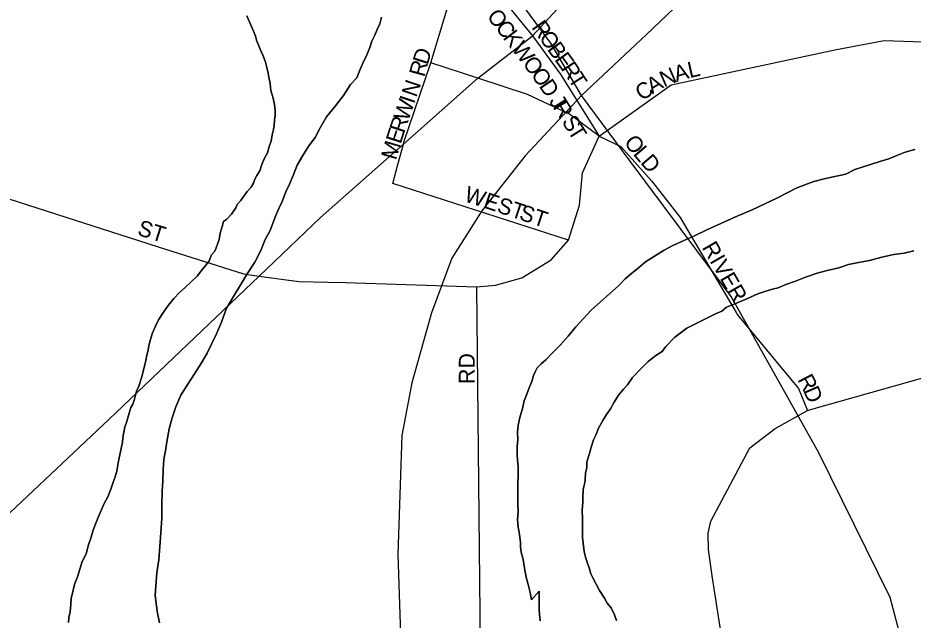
# Model space of a CAD drawing. Extents: x -561 to 1170, y 0 to 846.
# Drawn here: x 233.22 to 240.77, y 280.88 to 285.96 of the extents above; entities that cross this region are included whole.
import ezdxf

# ---------------------------------------------------------------- set-up
doc = ezdxf.new("R2010")
doc.units = 0
for name, color, linetype in [('GM_X_City_Street', 7, 'Continuous'), ('GM_X_City_Street_Text', 7, 'Continuous'), ('GM_X_Major_River', 7, 'Continuous'), ('GM_X_Rail_Line', 7, 'Continuous'), ('GM_X_US_Route', 7, 'Continuous')]:
    doc.layers.add(name, color=color, linetype=linetype)

msp = doc.modelspace()

# ---------------------------------------------------------------- linework, layer by layer
at = {"layer": 'GM_X_City_Street'}
for points in [[(236.005, 287.447), (236.1215, 287.2735), (236.3403, 287.0405), (236.7326, 286.6957), (237.1368, 286.3248), (237.56, 285.8089), (237.7941, 285.4864), (238.1204, 284.9628)], [(236.4241, 284.7215), (236.4711, 284.8953), (236.4753, 284.9111), (236.7032, 285.5792), (236.8469, 286.0647)], [(238.1204, 284.9628), (238.7277, 285.3935), (240.1107, 285.69), (240.5256, 285.769), (241.0986, 285.7492), (243.7856, 285.5516), (244.6352, 285.4528), (244.96, 285.3732), (245.1334, 285.1347), (245.6061, 284.5536), (245.6582, 284.3931), (245.7449, 283.8077), (245.3464, 283.081), (245.5044, 282.6858), (245.785, 282.1713), (246.0971, 281.579), (246.7785, 280.6727), (248.0696, 278.9551)], [(238.1204, 284.9628), (237.8715, 285.1475), (237.5182, 285.3142), (237.0988, 285.4506), (236.7032, 285.5792)], [(235.8319, 283.7293), (235.9815, 283.7262), (237.089, 283.6894), (237.248, 283.7058), (237.4682, 283.767), (237.717, 283.9179), (237.8637, 284.0851), (237.9558, 284.3805), (237.982, 284.6525), (238.1204, 284.9628), (238.2571, 284.8974)], [(238.2571, 284.8974), (238.305, 284.8745), (238.562, 284.5854), (238.806, 284.2741), (239.2765, 283.4739)], [(237.8637, 284.0851), (236.3813, 284.5632), (236.4241, 284.7215)], [(232.3045, 284.7065), (232.9726, 284.486), (233.7023, 284.2524)], [(233.7023, 284.2524), (234.1497, 284.1091), (234.4023, 284.0286)], [(234.4023, 284.0286), (235.121, 283.7996), (235.2531, 283.7812), (235.5899, 283.7343), (235.8319, 283.7293)], [(237.1427, 278.4506), (237.089, 283.6894)], [(239.2765, 283.4739), (239.2877, 283.4549), (239.8024, 282.832), (239.8778, 282.6481)], [(239.9338, 282.6638), (240.9618, 282.9532), (241.5371, 283.08), (241.9001, 283.1861), (242.1457, 283.2307), (242.3355, 283.2858)], [(237.1562, 277.1254), (237.2457, 277.1365), (237.5869, 277.2725), (237.958, 277.4448), (238.2362, 277.6005), (238.5898, 277.8583), (238.8647, 278.1036), (239.0138, 278.3256), (239.1066, 278.5774), (239.1629, 278.8648), (239.2689, 279.5905), (239.2656, 279.9109), (239.1431, 280.8179), (239.0734, 281.2508), (239.0437, 281.4728), (239.042, 281.6112), (239.063, 281.7124), (239.3922, 282.3308), (239.6049, 282.4955), (239.8778, 282.6481), (239.9338, 282.6638)]]:
    msp.add_lwpolyline(points, dxfattribs=at)
at = {"layer": 'GM_X_Major_River'}
for points in [[(235.1501, 285.9783), (235.206, 285.8489), (235.2228, 285.8058), (235.2342, 285.7626), (235.251, 285.7249), (235.2678, 285.6817), (235.2846, 285.644), (235.2958, 285.6171), (235.307, 285.5847), (235.3185, 285.5415), (235.33, 285.4929), (235.3358, 285.4604), (235.3474, 285.4064), (235.3536, 285.3469), (235.365, 285.3091), (235.3707, 285.2821), (235.3823, 285.2281), (235.3884, 285.1794), (235.389, 285.136), (235.3841, 285.0981), (235.3793, 285.0547), (235.3744, 285.0167), (235.3641, 284.9732), (235.354, 284.9189), (235.3384, 284.8754), (235.3229, 284.821), (235.3018, 284.7829), (235.2913, 284.7556), (235.2755, 284.7229), (235.2601, 284.6686), (235.2335, 284.6304), (235.2177, 284.5976), (235.2074, 284.565), (235.1862, 284.5322), (235.1542, 284.494), (235.117, 284.4447), (235.0957, 284.4174), (235.0691, 284.3846), (235.0586, 284.3574), (235.0215, 284.3027), (234.9788, 284.2589), (234.952, 284.2423), (234.9417, 284.1988), (234.9262, 284.1444), (234.9161, 284.0901), (234.9058, 284.0575), (234.89, 284.0194), (234.8796, 283.9922), (234.853, 283.9594), (234.832, 283.9103), (234.8055, 283.8721), (234.7681, 283.8283), (234.731, 283.7791), (234.6828, 283.7352), (234.6294, 283.6858), (234.5813, 283.6419), (234.5332, 283.5925), (234.4854, 283.5324), (234.4429, 283.4668), (234.4058, 283.4122), (234.3795, 283.3577), (234.3532, 283.3033), (234.3428, 283.2652), (234.3325, 283.2271), (234.3222, 283.1945), (234.3173, 283.1565), (234.307, 283.1131), (234.2968, 283.0696), (234.2815, 282.999)], [(234.2815, 282.999), (234.2968, 283.0696), (234.307, 283.1131), (234.3173, 283.1565), (234.3222, 283.1945), (234.3325, 283.2271), (234.3428, 283.2652), (234.3532, 283.3033), (234.3795, 283.3577), (234.4058, 283.4122), (234.4429, 283.4668), (234.4854, 283.5324), (234.5332, 283.5925), (234.5813, 283.6419), (234.6294, 283.6858), (234.6828, 283.7352), (234.731, 283.7791), (234.7681, 283.8283), (234.8055, 283.8721), (234.832, 283.9103), (234.853, 283.9594), (234.8796, 283.9922), (234.89, 284.0194), (234.9058, 284.0575), (234.9161, 284.0901), (234.9262, 284.1444), (234.9417, 284.1988), (234.952, 284.2423), (234.9788, 284.2589), (235.0215, 284.3027), (235.0586, 284.3574), (235.0691, 284.3846), (235.0957, 284.4174), (235.117, 284.4447), (235.1542, 284.494), (235.1862, 284.5322), (235.2074, 284.565), (235.2177, 284.5976), (235.2335, 284.6304), (235.2601, 284.6686), (235.2755, 284.7229), (235.2913, 284.7556), (235.3018, 284.7829), (235.3229, 284.821), (235.3384, 284.8754), (235.354, 284.9189), (235.3641, 284.9732), (235.3744, 285.0167), (235.3793, 285.0547), (235.3841, 285.0981), (235.389, 285.136), (235.3884, 285.1794), (235.3823, 285.2281), (235.3707, 285.2821), (235.365, 285.3091), (235.3536, 285.3469), (235.3474, 285.4064), (235.3358, 285.4604), (235.33, 285.4929), (235.3185, 285.5415), (235.307, 285.5847), (235.2958, 285.6171), (235.2846, 285.644), (235.2678, 285.6817), (235.251, 285.7249), (235.2342, 285.7626), (235.2228, 285.8058), (235.206, 285.8489), (235.1501, 285.9783)], [(234.4138, 280.8553), (234.3964, 280.9363), (234.3845, 281.0174), (234.3781, 281.0878), (234.3825, 281.1637), (234.3917, 281.2776), (234.4065, 281.3861), (234.4157, 281.5), (234.425, 281.6139), (234.4341, 281.7386), (234.4325, 281.8577), (234.4364, 281.9661), (234.4406, 282.0529), (234.4448, 282.145), (234.449, 282.2372), (234.4642, 282.3077), (234.474, 282.3837), (234.4942, 282.4923), (234.52, 282.5847), (234.5512, 282.6772), (234.5931, 282.7752), (234.6514, 282.868), (234.7097, 282.9554), (234.768, 283.0482), (234.8156, 283.1301), (234.8525, 283.2064), (234.8946, 283.2935), (234.9365, 283.3916), (234.9782, 283.5112), (235.1529, 283.8005), (235.2165, 283.8988), (235.2693, 283.9969), (235.3059, 284.0895), (235.3481, 284.1658), (235.3742, 284.242), (235.4003, 284.3073), (235.4213, 284.3563), (235.4476, 284.4108), (235.479, 284.4925), (235.5106, 284.5578), (235.5421, 284.6287), (235.5734, 284.7157), (235.6209, 284.7975), (235.674, 284.8795), (235.7271, 284.9505), (235.7693, 285.0323), (235.8221, 285.125), (235.8967, 285.218), (235.9658, 285.3055), (236.0241, 285.3983), (236.0775, 285.4532), (236.1037, 285.5185), (236.1298, 285.5838), (236.1614, 285.6492), (236.1876, 285.7091), (236.2031, 285.7635), (236.2295, 285.8126), (236.2505, 285.8616), (236.2715, 285.9106), (236.287, 285.9649)], [(236.287, 285.9649), (236.2715, 285.9106), (236.2505, 285.8616), (236.2295, 285.8126), (236.2031, 285.7635), (236.1876, 285.7091), (236.1614, 285.6492), (236.1298, 285.5838), (236.1037, 285.5185), (236.0775, 285.4532), (236.0241, 285.3983), (235.9658, 285.3055), (235.8967, 285.218), (235.8221, 285.125), (235.7693, 285.0323), (235.7271, 284.9505), (235.674, 284.8795), (235.6209, 284.7975), (235.5734, 284.7157), (235.5421, 284.6287), (235.5106, 284.5578), (235.479, 284.4925), (235.4476, 284.4108), (235.4213, 284.3563), (235.4003, 284.3073), (235.3742, 284.242), (235.3481, 284.1658), (235.3059, 284.0895), (235.2693, 283.9969), (235.2165, 283.8988), (235.1529, 283.8005), (234.9782, 283.5112), (234.9365, 283.3916), (234.8946, 283.2935), (234.8525, 283.2064), (234.8156, 283.1301), (234.768, 283.0482), (234.7097, 282.9554), (234.6514, 282.868), (234.5931, 282.7752), (234.5512, 282.6772), (234.52, 282.5847), (234.4942, 282.4923), (234.474, 282.3837), (234.4642, 282.3077), (234.449, 282.2372), (234.4448, 282.145), (234.4406, 282.0529), (234.4364, 281.9661), (234.4325, 281.8577), (234.4341, 281.7386), (234.425, 281.6139), (234.4157, 281.5), (234.4065, 281.3861), (234.3917, 281.2776), (234.3825, 281.1637), (234.3781, 281.0878), (234.3845, 281.0174), (234.3964, 280.9363), (234.4138, 280.8553)], [(240.7842, 284.8491), (240.7033, 284.8265), (240.6334, 284.7986), (240.5634, 284.7706), (240.4879, 284.7481), (240.4178, 284.7255), (240.3478, 284.703), (240.2777, 284.6805), (240.2025, 284.6417), (240.0945, 284.6187), (240.019, 284.6015), (239.9327, 284.5788), (239.8573, 284.5508), (239.7819, 284.5228), (239.7066, 284.484), (239.6206, 284.4396), (239.5185, 284.3896), (239.4109, 284.3396), (239.2925, 284.2894), (239.1795, 284.2392), (239.0289, 284.1724), (238.9321, 284.1225), (238.8299, 284.0779), (238.7438, 284.039), (238.6685, 284.0001), (238.5881, 283.9504), (238.513, 283.9007), (238.4541, 283.8512), (238.3952, 283.8018), (238.3417, 283.7578), (238.2883, 283.703), (238.053, 283.4943), (237.989, 283.4231), (237.925, 283.3519), (237.8611, 283.2753)], [(237.8611, 283.2753), (237.925, 283.3519), (237.989, 283.4231), (238.053, 283.4943), (238.2883, 283.703), (238.3417, 283.7578), (238.3952, 283.8018), (238.4541, 283.8512), (238.513, 283.9007), (238.5881, 283.9504), (238.6685, 284.0001), (238.7438, 284.039), (238.8299, 284.0779), (238.9321, 284.1225), (239.0289, 284.1724), (239.1795, 284.2392), (239.2925, 284.2894), (239.4109, 284.3396), (239.5185, 284.3896), (239.6206, 284.4396), (239.7066, 284.484), (239.7819, 284.5228), (239.8573, 284.5508), (239.9327, 284.5788), (240.019, 284.6015), (240.0945, 284.6187), (240.2025, 284.6417), (240.2777, 284.6805), (240.3478, 284.703), (240.4178, 284.7255), (240.4879, 284.7481), (240.5634, 284.7706), (240.6334, 284.7986), (240.7033, 284.8265), (240.7842, 284.8491)], [(238.2675, 280.8748), (238.2506, 280.9233), (238.2228, 280.9826), (238.1898, 281.0201), (238.1675, 281.0632), (238.1233, 281.1277), (238.0677, 281.2354), (238.0511, 281.2676), (238.0396, 281.3108), (238.0227, 281.3594), (238.0058, 281.408), (237.9943, 281.4566), (237.988, 281.527), (237.9819, 281.5756), (237.9808, 281.6514), (237.9797, 281.7327), (237.9787, 281.8031), (237.9832, 281.8736), (237.9827, 281.9061), (237.9871, 281.982), (237.9973, 282.0255), (238.0023, 282.058), (238.0069, 282.1177), (238.0171, 282.1665), (238.0165, 282.2099), (238.0372, 282.2751), (238.0579, 282.3458), (238.0734, 282.4002), (238.0945, 282.4384), (238.1154, 282.4982), (238.1524, 282.5637), (238.1842, 282.6128), (238.216, 282.662), (238.2477, 282.7165), (238.2848, 282.7765), (238.3274, 282.8258), (238.3594, 282.8641), (238.4018, 282.9243), (238.4659, 282.99), (238.5353, 283.0613), (238.5996, 283.1108), (238.6532, 283.144), (238.6851, 283.1877), (238.7598, 283.2645), (238.8616, 283.3415), (239.1035, 283.4636), (239.1574, 283.4859), (239.1948, 283.5189), (239.281, 283.5525), (239.3724, 283.5915), (239.4585, 283.6305), (239.5286, 283.653), (239.5825, 283.6699), (239.631, 283.6813), (239.6956, 283.7091), (239.7764, 283.7372), (239.8626, 283.7708), (239.9595, 283.8044), (240.0458, 283.8272), (240.1429, 283.85), (240.2237, 283.8781), (240.3101, 283.8954), (240.4019, 283.9127), (240.5044, 283.941), (240.6069, 283.9639), (240.6934, 283.9758), (240.7743, 283.9931)], [(240.7743, 283.9931), (240.6934, 283.9758), (240.6069, 283.9639), (240.5044, 283.941), (240.4019, 283.9127), (240.3101, 283.8954), (240.2237, 283.8781), (240.1429, 283.85), (240.0458, 283.8272), (239.9595, 283.8044), (239.8626, 283.7708), (239.7764, 283.7372), (239.6956, 283.7091), (239.631, 283.6813), (239.5825, 283.6699), (239.5286, 283.653), (239.4585, 283.6305), (239.3724, 283.5915), (239.281, 283.5525), (239.1948, 283.5189), (239.1574, 283.4859), (239.1035, 283.4636), (238.8616, 283.3415), (238.7598, 283.2645), (238.6851, 283.1877), (238.6532, 283.144), (238.5996, 283.1108), (238.5353, 283.0613), (238.4659, 282.99), (238.4018, 282.9243), (238.3594, 282.8641), (238.3274, 282.8258), (238.2848, 282.7765), (238.2477, 282.7165), (238.216, 282.662), (238.1842, 282.6128), (238.1524, 282.5637), (238.1154, 282.4982), (238.0945, 282.4384), (238.0734, 282.4002), (238.0579, 282.3458), (238.0372, 282.2751), (238.0165, 282.2099), (238.0171, 282.1665), (238.0069, 282.1177), (238.0023, 282.058), (237.9973, 282.0255), (237.9871, 281.982), (237.9827, 281.9061), (237.9832, 281.8736), (237.9787, 281.8031), (237.9797, 281.7327), (237.9808, 281.6514), (237.9819, 281.5756), (237.988, 281.527), (237.9943, 281.4566), (238.0058, 281.408), (238.0227, 281.3594), (238.0396, 281.3108), (238.0511, 281.2676), (238.0677, 281.2354), (238.1233, 281.1277), (238.1675, 281.0632), (238.1898, 281.0201), (238.2228, 280.9826), (238.2506, 280.9233), (238.2675, 280.8748)], [(237.8611, 283.2753), (237.7918, 283.1986), (237.7278, 283.1328), (237.6744, 283.0779), (237.6316, 283.0395), (237.5996, 283.0066), (237.5837, 282.9793), (237.568, 282.9412), (237.5524, 282.8923), (237.5315, 282.8379), (237.5106, 282.7835), (237.4897, 282.729), (237.4744, 282.6638), (237.4538, 282.5877), (237.4384, 282.5225), (237.4338, 282.4629), (237.4346, 282.4033), (237.4301, 282.3436), (237.431, 282.2732), (237.4316, 282.2299), (237.4378, 282.1704), (237.4388, 282.1), (237.4343, 282.0295), (237.4352, 281.9699), (237.4359, 281.9158), (237.4367, 281.8561), (237.4376, 281.7911), (237.4331, 281.7261), (237.4394, 281.6611), (237.451, 281.6017), (237.4573, 281.5368), (237.4579, 281.4934), (237.4639, 281.4502), (237.481, 281.3908), (237.4929, 281.3151), (237.5047, 281.2394), (237.5218, 281.18), (237.539, 281.1098), (237.5506, 281.0503), (237.6146, 281.1215), (237.6151, 281.0836), (237.6156, 281.0457), (237.6161, 281.0132), (237.6167, 280.9699), (237.6173, 280.9265), (237.6234, 280.8724)], [(237.6234, 280.8724), (237.6173, 280.9265), (237.6167, 280.9699), (237.6161, 281.0132), (237.6156, 281.0457), (237.6151, 281.0836), (237.6146, 281.1215), (237.5506, 281.0503), (237.539, 281.1098), (237.5218, 281.18), (237.5047, 281.2394), (237.4929, 281.3151), (237.481, 281.3908), (237.4639, 281.4502), (237.4579, 281.4934), (237.4573, 281.5368), (237.451, 281.6017), (237.4394, 281.6611), (237.4331, 281.7261), (237.4376, 281.7911), (237.4367, 281.8561), (237.4359, 281.9158), (237.4352, 281.9699), (237.4343, 282.0295), (237.4388, 282.1), (237.4378, 282.1704), (237.4316, 282.2299), (237.431, 282.2732), (237.4301, 282.3436), (237.4346, 282.4033), (237.4338, 282.4629), (237.4384, 282.5225), (237.4538, 282.5877), (237.4744, 282.6638), (237.4897, 282.729), (237.5106, 282.7835), (237.5315, 282.8379), (237.5524, 282.8923), (237.568, 282.9412), (237.5837, 282.9793), (237.5996, 283.0066), (237.6316, 283.0395), (237.6744, 283.0779), (237.7278, 283.1328), (237.7918, 283.1986), (237.8611, 283.2753)], [(234.2815, 282.999), (234.2609, 282.9229), (234.2402, 282.8522), (234.2192, 282.8086), (234.2038, 282.7434), (234.1882, 282.6999), (234.1723, 282.6726), (234.1619, 282.6454), (234.1465, 282.5856), (234.1309, 282.5367), (234.1204, 282.5095), (234.1155, 282.4769), (234.1104, 282.4498), (234.1055, 282.4172), (234.1006, 282.3792), (234.0701, 282.2326), (234.0651, 282.2054), (234.0601, 282.1728), (234.0551, 282.1457), (234.0396, 282.0859), (234.024, 282.0424), (234.0032, 281.9826), (233.977, 281.9172), (233.9453, 281.8572), (233.9191, 281.7973), (233.8929, 281.7374), (233.8719, 281.683), (233.851, 281.6286), (233.8356, 281.5688), (233.8147, 281.5144), (233.7941, 281.4383), (233.7625, 281.3729), (233.7418, 281.3076), (233.721, 281.2424), (233.7001, 281.1879), (233.6897, 281.1553), (233.6796, 281.1064), (233.6693, 281.063), (233.6647, 281.0087), (233.6601, 280.9491), (233.6499, 280.9002), (233.6451, 280.8568)], [(233.6451, 280.8568), (233.6499, 280.9002), (233.6601, 280.9491), (233.6647, 281.0087), (233.6693, 281.063), (233.6796, 281.1064), (233.6897, 281.1553), (233.7001, 281.1879), (233.721, 281.2424), (233.7418, 281.3076), (233.7625, 281.3729), (233.7941, 281.4383), (233.8147, 281.5144), (233.8356, 281.5688), (233.851, 281.6286), (233.8719, 281.683), (233.8929, 281.7374), (233.9191, 281.7973), (233.9453, 281.8572), (233.977, 281.9172), (234.0032, 281.9826), (234.024, 282.0424), (234.0396, 282.0859), (234.0551, 282.1457), (234.0601, 282.1728), (234.0651, 282.2054), (234.0701, 282.2326), (234.1006, 282.3792), (234.1055, 282.4172), (234.1104, 282.4498), (234.1155, 282.4769), (234.1204, 282.5095), (234.1309, 282.5367), (234.1465, 282.5856), (234.1619, 282.6454), (234.1723, 282.6726), (234.1882, 282.6999), (234.2038, 282.7434), (234.2192, 282.8086), (234.2402, 282.8522), (234.2609, 282.9229), (234.2815, 282.999)]]:
    msp.add_lwpolyline(points, dxfattribs=at)
at = {"layer": 'GM_X_Rail_Line'}
for points in [[(237.9733, 285.3041), (237.713, 285.746), (237.4139, 286.156), (237.1309, 286.45), (236.9023, 286.6787), (236.5104, 286.9727), (236.1728, 287.2867), (235.5318, 287.8934), (235.4717, 287.9667)], [(237.9733, 285.3041), (238.5203, 285.8204), (238.9877, 286.2666), (239.4232, 286.5748), (239.9756, 286.8936), (240.4111, 286.9361), (240.7694, 286.9179)], [(237.9733, 285.3041), (237.4964, 284.795), (237.4437, 284.7279)], [(238.3758, 284.7631), (237.9733, 285.3041)], [(237.4437, 284.7279), (237.1321, 284.3312), (236.8804, 283.9336), (236.7082, 283.4699), (236.5426, 282.8802), (236.4565, 282.4363), (236.4234, 281.4358), (236.5606, 277.2975)], [(241.2243, 277.2926), (241.2048, 277.5679), (241.1751, 277.8336), (241.1075, 278.2445), (241.02, 278.7445), (240.9012, 279.4491), (240.8059, 279.9729), (240.7283, 280.4951), (240.575, 281.0679), (239.9755, 282.2909), (239.2353, 283.6076), (238.3758, 284.7631)]]:
    msp.add_lwpolyline(points, dxfattribs=at)
at = {"layer": 'GM_X_US_Route'}
msp.add_lwpolyline([(232.0076, 281.1089), (232.2218, 281.147), (232.3505, 281.1858), (232.4646, 281.2344), (232.6709, 281.3558), (232.8568, 281.5068), (233.985, 282.5697), (235.2531, 283.7812), (235.7711, 284.276), (236.4711, 284.8953), (237.0988, 285.4506), (237.56, 285.8089), (237.8001, 286.0711), (238.271, 286.4947)], dxfattribs=at)

# ---------------------------------------------------------------- texts
at = {"layer": 'GM_X_City_Street_Text'}
for s, rotation, p in [('O', 307.18694, (237.1689, 285.9722)), ('C', 307.19407, (237.2406, 285.8775)), ('R', 305.68451, (237.5463, 285.8789)), ('K', 307.18471, (237.3053, 285.7924)), ('W', 307.19581, (237.3771, 285.6977)), ('O', 305.67232, (237.6087, 285.7921)), ('D', 72.4843, (236.674, 285.5566)), ('B', 305.67883, (237.678, 285.6956)), ('O', 306.78249, (237.4703, 285.5749)), ('E', 305.60755, (237.7403, 285.6087)), ('R', 74.46158, (236.6458, 285.4548)), ('R', 303.99319, (237.795, 285.5323)), ('A', 16.38715, (238.7727, 285.4181)), ('L', 12.80727, (238.8845, 285.4511)), ('O', 305.49703, (237.5409, 285.4804)), ('T', 302.79596, (237.8544, 285.4443)), ('N', 23.54692, (238.668, 285.3722)), ('N', 71.15037, (236.5798, 285.2837)), ('D', 304.11448, (237.6094, 285.3844)), ('C', 34.28656, (238.4834, 285.2545)), ('A', 30.70668, (238.5699, 285.3136)), ('W', 71.15033, (236.5107, 285.0813)), ('I', 71.15882, (236.5606, 285.2275)), ('J', 302.38068, (237.6949, 285.2571)), ('R', 301.93845, (237.7266, 285.2071)), ('R', 71.21184, (236.4763, 284.9801)), ('S', 301.75493, (237.8018, 285.0862)), ('E', 72.31673, (236.4476, 284.8902)), ('T', 301.75493, (237.8518, 285.0054)), ('O', 308.41747, (238.3245, 284.9069)), ('M', 73.86947, (236.4083, 284.7542)), ('L', 310.57272, (238.4019, 284.8095)), ('D', 310.61974, (238.4638, 284.7373)), ('WEST', 341.56323, (236.9753, 284.4151)), ('ST', 341.56505, (237.4386, 284.2606)), ('ST', 342.6452, (234.2187, 284.1301)), ('RIVER', 300.02032, (238.9851, 284.0235)), ('RD', 90, (237.0726, 282.8703)), ('R', 297.59681, (239.7917, 282.9089)), ('D', 293.30768, (239.8401, 282.8166))]:
    msp.add_text(s, height=0.135, rotation=rotation, dxfattribs=at).set_placement(p)

doc.saveas('drawing.dxf')
